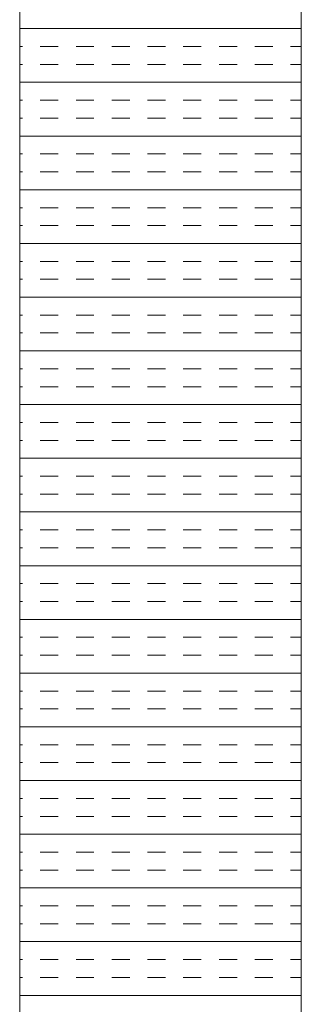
# Model space of a CAD drawing. Extents: x 3940905 to 4145695, y 925352 to 1109797.
# Tile 844 of 1056: x 4041292 to 4041342, y 1100830 to 1101005. Entities that reach past the tile are written whole.
import ezdxf

# ---------------------------------------------------------------- set-up
doc = ezdxf.new("R2010")
doc.units = 0
doc.header["$LTSCALE"] = 750
doc.header["$MEASUREMENT"] = 0
doc.layers.add('CKD Equipments', color=252, linetype='CONTINUOUS', lineweight=0)

msp = doc.modelspace()

# ---------------------------------------------------------------- linework, layer by layer
at = {"layer": 'CKD Equipments'}
for p, q in [((4041342.42, 1100653.98, -7.61), (4041342.42, 1101353.98, -7.61)), ((4041292.42, 1100703.98, -7.61), (4041292.42, 1101303.98, -7.61))]:
    msp.add_line(p, q, dxfattribs=at)
at = {"layer": 'CKD Equipments', "color": 4, "linetype": 'Continuous'}
for p, q in [((4041342.42, 1101003.07, -7.61), (4041292.42, 1101003.07, -7.61)), ((4041292.9, 1100999.9, -7.61), (4041292.42, 1100999.9, -7.61)), ((4041299.25, 1100999.9, -7.61), (4041296.07, 1100999.9, -7.61)), ((4041305.6, 1100999.9, -7.61), (4041302.42, 1100999.9, -7.61)), ((4041311.95, 1100999.9, -7.61), (4041308.77, 1100999.9, -7.61)), ((4041318.3, 1100999.9, -7.61), (4041315.12, 1100999.9, -7.61)), ((4041324.65, 1100999.9, -7.61), (4041321.47, 1100999.9, -7.61)), ((4041331, 1100999.9, -7.61), (4041327.82, 1100999.9, -7.61)), ((4041337.35, 1100999.9, -7.61), (4041334.17, 1100999.9, -7.61)), ((4041342.42, 1100999.9, -7.61), (4041340.52, 1100999.9, -7.61)), ((4041292.9, 1100996.72, -7.61), (4041292.42, 1100996.72, -7.61)), ((4041299.25, 1100996.72, -7.61), (4041296.07, 1100996.72, -7.61)), ((4041305.6, 1100996.72, -7.61), (4041302.42, 1100996.72, -7.61)), ((4041311.95, 1100996.72, -7.61), (4041308.77, 1100996.72, -7.61)), ((4041318.3, 1100996.72, -7.61), (4041315.12, 1100996.72, -7.61)), ((4041324.65, 1100996.72, -7.61), (4041321.47, 1100996.72, -7.61)), ((4041331, 1100996.72, -7.61), (4041327.82, 1100996.72, -7.61)), ((4041337.35, 1100996.72, -7.61), (4041334.17, 1100996.72, -7.61)), ((4041342.42, 1100996.72, -7.61), (4041340.52, 1100996.72, -7.61)), ((4041342.42, 1100993.55, -7.61), (4041292.42, 1100993.55, -7.61)), ((4041292.9, 1100990.37, -7.61), (4041292.42, 1100990.37, -7.61)), ((4041299.25, 1100990.37, -7.61), (4041296.07, 1100990.37, -7.61)), ((4041305.6, 1100990.37, -7.61), (4041302.42, 1100990.37, -7.61)), ((4041311.95, 1100990.37, -7.61), (4041308.77, 1100990.37, -7.61)), ((4041318.3, 1100990.37, -7.61), (4041315.12, 1100990.37, -7.61)), ((4041324.65, 1100990.37, -7.61), (4041321.47, 1100990.37, -7.61)), ((4041331, 1100990.37, -7.61), (4041327.82, 1100990.37, -7.61)), ((4041337.35, 1100990.37, -7.61), (4041334.17, 1100990.37, -7.61)), ((4041342.42, 1100990.37, -7.61), (4041340.52, 1100990.37, -7.61)), ((4041292.9, 1100987.2, -7.61), (4041292.42, 1100987.2, -7.61)), ((4041299.25, 1100987.2, -7.61), (4041296.07, 1100987.2, -7.61)), ((4041305.6, 1100987.2, -7.61), (4041302.42, 1100987.2, -7.61)), ((4041311.95, 1100987.2, -7.61), (4041308.77, 1100987.2, -7.61)), ((4041318.3, 1100987.2, -7.61), (4041315.12, 1100987.2, -7.61)), ((4041324.65, 1100987.2, -7.61), (4041321.47, 1100987.2, -7.61)), ((4041331, 1100987.2, -7.61), (4041327.82, 1100987.2, -7.61)), ((4041337.35, 1100987.2, -7.61), (4041334.17, 1100987.2, -7.61)), ((4041342.42, 1100987.2, -7.61), (4041340.52, 1100987.2, -7.61)), ((4041342.42, 1100984.02, -7.61), (4041292.42, 1100984.02, -7.61)), ((4041292.9, 1100980.85, -7.61), (4041292.42, 1100980.85, -7.61)), ((4041299.25, 1100980.85, -7.61), (4041296.07, 1100980.85, -7.61)), ((4041305.6, 1100980.85, -7.61), (4041302.42, 1100980.85, -7.61)), ((4041311.95, 1100980.85, -7.61), (4041308.77, 1100980.85, -7.61)), ((4041318.3, 1100980.85, -7.61), (4041315.12, 1100980.85, -7.61)), ((4041324.65, 1100980.85, -7.61), (4041321.47, 1100980.85, -7.61)), ((4041331, 1100980.85, -7.61), (4041327.82, 1100980.85, -7.61)), ((4041337.35, 1100980.85, -7.61), (4041334.17, 1100980.85, -7.61)), ((4041342.42, 1100980.85, -7.61), (4041340.52, 1100980.85, -7.61)), ((4041292.9, 1100977.67, -7.61), (4041292.42, 1100977.67, -7.61)), ((4041299.25, 1100977.67, -7.61), (4041296.07, 1100977.67, -7.61)), ((4041305.6, 1100977.67, -7.61), (4041302.42, 1100977.67, -7.61)), ((4041311.95, 1100977.67, -7.61), (4041308.77, 1100977.67, -7.61)), ((4041318.3, 1100977.67, -7.61), (4041315.12, 1100977.67, -7.61)), ((4041324.65, 1100977.67, -7.61), (4041321.47, 1100977.67, -7.61)), ((4041331, 1100977.67, -7.61), (4041327.82, 1100977.67, -7.61)), ((4041337.35, 1100977.67, -7.61), (4041334.17, 1100977.67, -7.61)), ((4041342.42, 1100977.67, -7.61), (4041340.52, 1100977.67, -7.61)), ((4041342.42, 1100974.5, -7.61), (4041292.42, 1100974.5, -7.61)), ((4041292.9, 1100971.32, -7.61), (4041292.42, 1100971.32, -7.61)), ((4041299.25, 1100971.32, -7.61), (4041296.07, 1100971.32, -7.61)), ((4041305.6, 1100971.32, -7.61), (4041302.42, 1100971.32, -7.61)), ((4041311.95, 1100971.32, -7.61), (4041308.77, 1100971.32, -7.61)), ((4041318.3, 1100971.32, -7.61), (4041315.12, 1100971.32, -7.61)), ((4041324.65, 1100971.32, -7.61), (4041321.47, 1100971.32, -7.61)), ((4041331, 1100971.32, -7.61), (4041327.82, 1100971.32, -7.61)), ((4041337.35, 1100971.32, -7.61), (4041334.17, 1100971.32, -7.61)), ((4041342.42, 1100971.32, -7.61), (4041340.52, 1100971.32, -7.61)), ((4041292.9, 1100968.15, -7.61), (4041292.42, 1100968.15, -7.61)), ((4041299.25, 1100968.15, -7.61), (4041296.07, 1100968.15, -7.61)), ((4041305.6, 1100968.15, -7.61), (4041302.42, 1100968.15, -7.61)), ((4041311.95, 1100968.15, -7.61), (4041308.77, 1100968.15, -7.61)), ((4041318.3, 1100968.15, -7.61), (4041315.12, 1100968.15, -7.61)), ((4041324.65, 1100968.15, -7.61), (4041321.47, 1100968.15, -7.61)), ((4041331, 1100968.15, -7.61), (4041327.82, 1100968.15, -7.61)), ((4041337.35, 1100968.15, -7.61), (4041334.17, 1100968.15, -7.61)), ((4041342.42, 1100968.15, -7.61), (4041340.52, 1100968.15, -7.61)), ((4041342.42, 1100964.97, -7.61), (4041292.42, 1100964.97, -7.61)), ((4041292.9, 1100961.8, -7.61), (4041292.42, 1100961.8, -7.61)), ((4041299.25, 1100961.8, -7.61), (4041296.07, 1100961.8, -7.61)), ((4041305.6, 1100961.8, -7.61), (4041302.42, 1100961.8, -7.61)), ((4041311.95, 1100961.8, -7.61), (4041308.77, 1100961.8, -7.61)), ((4041318.3, 1100961.8, -7.61), (4041315.12, 1100961.8, -7.61)), ((4041324.65, 1100961.8, -7.61), (4041321.47, 1100961.8, -7.61)), ((4041331, 1100961.8, -7.61), (4041327.82, 1100961.8, -7.61)), ((4041337.35, 1100961.8, -7.61), (4041334.17, 1100961.8, -7.61)), ((4041342.42, 1100961.8, -7.61), (4041340.52, 1100961.8, -7.61)), ((4041292.9, 1100958.62, -7.61), (4041292.42, 1100958.62, -7.61)), ((4041299.25, 1100958.62, -7.61), (4041296.07, 1100958.62, -7.61)), ((4041305.6, 1100958.62, -7.61), (4041302.42, 1100958.62, -7.61)), ((4041311.95, 1100958.62, -7.61), (4041308.77, 1100958.62, -7.61)), ((4041318.3, 1100958.62, -7.61), (4041315.12, 1100958.62, -7.61)), ((4041324.65, 1100958.62, -7.61), (4041321.47, 1100958.62, -7.61)), ((4041331, 1100958.62, -7.61), (4041327.82, 1100958.62, -7.61)), ((4041337.35, 1100958.62, -7.61), (4041334.17, 1100958.62, -7.61)), ((4041342.42, 1100958.62, -7.61), (4041340.52, 1100958.62, -7.61)), ((4041342.42, 1100955.45, -7.61), (4041292.42, 1100955.45, -7.61)), ((4041292.9, 1100952.27, -7.61), (4041292.42, 1100952.27, -7.61)), ((4041299.25, 1100952.27, -7.61), (4041296.07, 1100952.27, -7.61)), ((4041305.6, 1100952.27, -7.61), (4041302.42, 1100952.27, -7.61)), ((4041311.95, 1100952.27, -7.61), (4041308.77, 1100952.27, -7.61)), ((4041318.3, 1100952.27, -7.61), (4041315.12, 1100952.27, -7.61)), ((4041324.65, 1100952.27, -7.61), (4041321.47, 1100952.27, -7.61)), ((4041331, 1100952.27, -7.61), (4041327.82, 1100952.27, -7.61)), ((4041337.35, 1100952.27, -7.61), (4041334.17, 1100952.27, -7.61)), ((4041342.42, 1100952.27, -7.61), (4041340.52, 1100952.27, -7.61)), ((4041292.9, 1100949.1, -7.61), (4041292.42, 1100949.1, -7.61)), ((4041299.25, 1100949.1, -7.61), (4041296.07, 1100949.1, -7.61)), ((4041305.6, 1100949.1, -7.61), (4041302.42, 1100949.1, -7.61)), ((4041311.95, 1100949.1, -7.61), (4041308.77, 1100949.1, -7.61)), ((4041318.3, 1100949.1, -7.61), (4041315.12, 1100949.1, -7.61)), ((4041324.65, 1100949.1, -7.61), (4041321.47, 1100949.1, -7.61)), ((4041331, 1100949.1, -7.61), (4041327.82, 1100949.1, -7.61)), ((4041337.35, 1100949.1, -7.61), (4041334.17, 1100949.1, -7.61)), ((4041342.42, 1100949.1, -7.61), (4041340.52, 1100949.1, -7.61)), ((4041342.42, 1100945.92, -7.61), (4041292.42, 1100945.92, -7.61)), ((4041292.9, 1100942.75, -7.61), (4041292.42, 1100942.75, -7.61)), ((4041299.25, 1100942.75, -7.61), (4041296.07, 1100942.75, -7.61)), ((4041305.6, 1100942.75, -7.61), (4041302.42, 1100942.75, -7.61)), ((4041311.95, 1100942.75, -7.61), (4041308.77, 1100942.75, -7.61)), ((4041318.3, 1100942.75, -7.61), (4041315.12, 1100942.75, -7.61)), ((4041324.65, 1100942.75, -7.61), (4041321.47, 1100942.75, -7.61)), ((4041331, 1100942.75, -7.61), (4041327.82, 1100942.75, -7.61)), ((4041337.35, 1100942.75, -7.61), (4041334.17, 1100942.75, -7.61)), ((4041342.42, 1100942.75, -7.61), (4041340.52, 1100942.75, -7.61)), ((4041292.9, 1100939.57, -7.61), (4041292.42, 1100939.57, -7.61)), ((4041299.25, 1100939.57, -7.61), (4041296.07, 1100939.57, -7.61)), ((4041305.6, 1100939.57, -7.61), (4041302.42, 1100939.57, -7.61)), ((4041311.95, 1100939.57, -7.61), (4041308.77, 1100939.57, -7.61)), ((4041318.3, 1100939.57, -7.61), (4041315.12, 1100939.57, -7.61)), ((4041324.65, 1100939.57, -7.61), (4041321.47, 1100939.57, -7.61)), ((4041331, 1100939.57, -7.61), (4041327.82, 1100939.57, -7.61)), ((4041337.35, 1100939.57, -7.61), (4041334.17, 1100939.57, -7.61)), ((4041342.42, 1100939.57, -7.61), (4041340.52, 1100939.57, -7.61)), ((4041342.42, 1100936.4, -7.61), (4041292.42, 1100936.4, -7.61)), ((4041292.9, 1100933.22, -7.61), (4041292.42, 1100933.22, -7.61)), ((4041299.25, 1100933.22, -7.61), (4041296.07, 1100933.22, -7.61)), ((4041305.6, 1100933.22, -7.61), (4041302.42, 1100933.22, -7.61)), ((4041311.95, 1100933.22, -7.61), (4041308.77, 1100933.22, -7.61)), ((4041318.3, 1100933.22, -7.61), (4041315.12, 1100933.22, -7.61)), ((4041324.65, 1100933.22, -7.61), (4041321.47, 1100933.22, -7.61)), ((4041331, 1100933.22, -7.61), (4041327.82, 1100933.22, -7.61)), ((4041337.35, 1100933.22, -7.61), (4041334.17, 1100933.22, -7.61)), ((4041342.42, 1100933.22, -7.61), (4041340.52, 1100933.22, -7.61)), ((4041292.9, 1100930.05, -7.61), (4041292.42, 1100930.05, -7.61)), ((4041299.25, 1100930.05, -7.61), (4041296.07, 1100930.05, -7.61)), ((4041305.6, 1100930.05, -7.61), (4041302.42, 1100930.05, -7.61)), ((4041311.95, 1100930.05, -7.61), (4041308.77, 1100930.05, -7.61)), ((4041318.3, 1100930.05, -7.61), (4041315.12, 1100930.05, -7.61)), ((4041324.65, 1100930.05, -7.61), (4041321.47, 1100930.05, -7.61)), ((4041331, 1100930.05, -7.61), (4041327.82, 1100930.05, -7.61)), ((4041337.35, 1100930.05, -7.61), (4041334.17, 1100930.05, -7.61)), ((4041342.42, 1100930.05, -7.61), (4041340.52, 1100930.05, -7.61)), ((4041342.42, 1100926.87, -7.61), (4041292.42, 1100926.87, -7.61)), ((4041292.9, 1100923.7, -7.61), (4041292.42, 1100923.7, -7.61)), ((4041299.25, 1100923.7, -7.61), (4041296.07, 1100923.7, -7.61)), ((4041305.6, 1100923.7, -7.61), (4041302.42, 1100923.7, -7.61)), ((4041311.95, 1100923.7, -7.61), (4041308.77, 1100923.7, -7.61)), ((4041318.3, 1100923.7, -7.61), (4041315.12, 1100923.7, -7.61)), ((4041324.65, 1100923.7, -7.61), (4041321.47, 1100923.7, -7.61)), ((4041331, 1100923.7, -7.61), (4041327.82, 1100923.7, -7.61)), ((4041337.35, 1100923.7, -7.61), (4041334.17, 1100923.7, -7.61)), ((4041342.42, 1100923.7, -7.61), (4041340.52, 1100923.7, -7.61)), ((4041292.9, 1100920.52, -7.61), (4041292.42, 1100920.52, -7.61)), ((4041299.25, 1100920.52, -7.61), (4041296.07, 1100920.52, -7.61)), ((4041305.6, 1100920.52, -7.61), (4041302.42, 1100920.52, -7.61)), ((4041311.95, 1100920.52, -7.61), (4041308.77, 1100920.52, -7.61)), ((4041318.3, 1100920.52, -7.61), (4041315.12, 1100920.52, -7.61)), ((4041324.65, 1100920.52, -7.61), (4041321.47, 1100920.52, -7.61)), ((4041331, 1100920.52, -7.61), (4041327.82, 1100920.52, -7.61)), ((4041337.35, 1100920.52, -7.61), (4041334.17, 1100920.52, -7.61)), ((4041342.42, 1100920.52, -7.61), (4041340.52, 1100920.52, -7.61)), ((4041342.42, 1100917.35, -7.61), (4041292.42, 1100917.35, -7.61)), ((4041292.9, 1100914.17, -7.61), (4041292.42, 1100914.17, -7.61)), ((4041299.25, 1100914.17, -7.61), (4041296.07, 1100914.17, -7.61)), ((4041305.6, 1100914.17, -7.61), (4041302.42, 1100914.17, -7.61)), ((4041311.95, 1100914.17, -7.61), (4041308.77, 1100914.17, -7.61)), ((4041318.3, 1100914.17, -7.61), (4041315.12, 1100914.17, -7.61)), ((4041324.65, 1100914.17, -7.61), (4041321.47, 1100914.17, -7.61)), ((4041331, 1100914.17, -7.61), (4041327.82, 1100914.17, -7.61)), ((4041337.35, 1100914.17, -7.61), (4041334.17, 1100914.17, -7.61)), ((4041342.42, 1100914.17, -7.61), (4041340.52, 1100914.17, -7.61)), ((4041292.9, 1100911, -7.61), (4041292.42, 1100911, -7.61)), ((4041299.25, 1100911, -7.61), (4041296.07, 1100911, -7.61)), ((4041305.6, 1100911, -7.61), (4041302.42, 1100911, -7.61)), ((4041311.95, 1100911, -7.61), (4041308.77, 1100911, -7.61)), ((4041318.3, 1100911, -7.61), (4041315.12, 1100911, -7.61)), ((4041324.65, 1100911, -7.61), (4041321.47, 1100911, -7.61)), ((4041331, 1100911, -7.61), (4041327.82, 1100911, -7.61)), ((4041337.35, 1100911, -7.61), (4041334.17, 1100911, -7.61)), ((4041342.42, 1100911, -7.61), (4041340.52, 1100911, -7.61)), ((4041342.42, 1100907.82, -7.61), (4041292.42, 1100907.82, -7.61)), ((4041292.9, 1100904.65, -7.61), (4041292.42, 1100904.65, -7.61)), ((4041299.25, 1100904.65, -7.61), (4041296.07, 1100904.65, -7.61)), ((4041305.6, 1100904.65, -7.61), (4041302.42, 1100904.65, -7.61)), ((4041311.95, 1100904.65, -7.61), (4041308.77, 1100904.65, -7.61)), ((4041318.3, 1100904.65, -7.61), (4041315.12, 1100904.65, -7.61)), ((4041324.65, 1100904.65, -7.61), (4041321.47, 1100904.65, -7.61)), ((4041331, 1100904.65, -7.61), (4041327.82, 1100904.65, -7.61)), ((4041337.35, 1100904.65, -7.61), (4041334.17, 1100904.65, -7.61)), ((4041342.42, 1100904.65, -7.61), (4041340.52, 1100904.65, -7.61)), ((4041292.9, 1100901.47, -7.61), (4041292.42, 1100901.47, -7.61)), ((4041299.25, 1100901.47, -7.61), (4041296.07, 1100901.47, -7.61)), ((4041305.6, 1100901.47, -7.61), (4041302.42, 1100901.47, -7.61)), ((4041311.95, 1100901.47, -7.61), (4041308.77, 1100901.47, -7.61)), ((4041318.3, 1100901.47, -7.61), (4041315.12, 1100901.47, -7.61)), ((4041324.65, 1100901.47, -7.61), (4041321.47, 1100901.47, -7.61)), ((4041331, 1100901.47, -7.61), (4041327.82, 1100901.47, -7.61)), ((4041337.35, 1100901.47, -7.61), (4041334.17, 1100901.47, -7.61)), ((4041342.42, 1100901.47, -7.61), (4041340.52, 1100901.47, -7.61)), ((4041342.42, 1100898.3, -7.61), (4041292.42, 1100898.3, -7.61)), ((4041292.9, 1100895.12, -7.61), (4041292.42, 1100895.12, -7.61)), ((4041299.25, 1100895.12, -7.61), (4041296.07, 1100895.12, -7.61)), ((4041305.6, 1100895.12, -7.61), (4041302.42, 1100895.12, -7.61)), ((4041311.95, 1100895.12, -7.61), (4041308.77, 1100895.12, -7.61)), ((4041318.3, 1100895.12, -7.61), (4041315.12, 1100895.12, -7.61)), ((4041324.65, 1100895.12, -7.61), (4041321.47, 1100895.12, -7.61)), ((4041331, 1100895.12, -7.61), (4041327.82, 1100895.12, -7.61)), ((4041337.35, 1100895.12, -7.61), (4041334.17, 1100895.12, -7.61)), ((4041342.42, 1100895.12, -7.61), (4041340.52, 1100895.12, -7.61)), ((4041292.9, 1100891.95, -7.61), (4041292.42, 1100891.95, -7.61)), ((4041299.25, 1100891.95, -7.61), (4041296.07, 1100891.95, -7.61)), ((4041305.6, 1100891.95, -7.61), (4041302.42, 1100891.95, -7.61)), ((4041311.95, 1100891.95, -7.61), (4041308.77, 1100891.95, -7.61)), ((4041318.3, 1100891.95, -7.61), (4041315.12, 1100891.95, -7.61)), ((4041324.65, 1100891.95, -7.61), (4041321.47, 1100891.95, -7.61)), ((4041331, 1100891.95, -7.61), (4041327.82, 1100891.95, -7.61)), ((4041337.35, 1100891.95, -7.61), (4041334.17, 1100891.95, -7.61)), ((4041342.42, 1100891.95, -7.61), (4041340.52, 1100891.95, -7.61)), ((4041342.42, 1100888.77, -7.61), (4041292.42, 1100888.77, -7.61)), ((4041292.9, 1100885.6, -7.61), (4041292.42, 1100885.6, -7.61)), ((4041299.25, 1100885.6, -7.61), (4041296.07, 1100885.6, -7.61)), ((4041305.6, 1100885.6, -7.61), (4041302.42, 1100885.6, -7.61)), ((4041311.95, 1100885.6, -7.61), (4041308.77, 1100885.6, -7.61)), ((4041318.3, 1100885.6, -7.61), (4041315.12, 1100885.6, -7.61)), ((4041324.65, 1100885.6, -7.61), (4041321.47, 1100885.6, -7.61)), ((4041331, 1100885.6, -7.61), (4041327.82, 1100885.6, -7.61)), ((4041337.35, 1100885.6, -7.61), (4041334.17, 1100885.6, -7.61)), ((4041342.42, 1100885.6, -7.61), (4041340.52, 1100885.6, -7.61)), ((4041292.9, 1100882.42, -7.61), (4041292.42, 1100882.42, -7.61)), ((4041299.25, 1100882.42, -7.61), (4041296.07, 1100882.42, -7.61)), ((4041305.6, 1100882.42, -7.61), (4041302.42, 1100882.42, -7.61)), ((4041311.95, 1100882.42, -7.61), (4041308.77, 1100882.42, -7.61)), ((4041318.3, 1100882.42, -7.61), (4041315.12, 1100882.42, -7.61)), ((4041324.65, 1100882.42, -7.61), (4041321.47, 1100882.42, -7.61)), ((4041331, 1100882.42, -7.61), (4041327.82, 1100882.42, -7.61)), ((4041337.35, 1100882.42, -7.61), (4041334.17, 1100882.42, -7.61)), ((4041342.42, 1100882.42, -7.61), (4041340.52, 1100882.42, -7.61)), ((4041342.42, 1100879.25, -7.61), (4041292.42, 1100879.25, -7.61)), ((4041292.9, 1100876.07, -7.61), (4041292.42, 1100876.07, -7.61)), ((4041299.25, 1100876.07, -7.61), (4041296.07, 1100876.07, -7.61)), ((4041305.6, 1100876.07, -7.61), (4041302.42, 1100876.07, -7.61)), ((4041311.95, 1100876.07, -7.61), (4041308.77, 1100876.07, -7.61)), ((4041318.3, 1100876.07, -7.61), (4041315.12, 1100876.07, -7.61)), ((4041324.65, 1100876.07, -7.61), (4041321.47, 1100876.07, -7.61)), ((4041331, 1100876.07, -7.61), (4041327.82, 1100876.07, -7.61)), ((4041337.35, 1100876.07, -7.61), (4041334.17, 1100876.07, -7.61)), ((4041342.42, 1100876.07, -7.61), (4041340.52, 1100876.07, -7.61)), ((4041292.9, 1100872.9, -7.61), (4041292.42, 1100872.9, -7.61)), ((4041299.25, 1100872.9, -7.61), (4041296.07, 1100872.9, -7.61)), ((4041305.6, 1100872.9, -7.61), (4041302.42, 1100872.9, -7.61)), ((4041311.95, 1100872.9, -7.61), (4041308.77, 1100872.9, -7.61)), ((4041318.3, 1100872.9, -7.61), (4041315.12, 1100872.9, -7.61)), ((4041324.65, 1100872.9, -7.61), (4041321.47, 1100872.9, -7.61)), ((4041331, 1100872.9, -7.61), (4041327.82, 1100872.9, -7.61)), ((4041337.35, 1100872.9, -7.61), (4041334.17, 1100872.9, -7.61)), ((4041342.42, 1100872.9, -7.61), (4041340.52, 1100872.9, -7.61)), ((4041342.42, 1100869.72, -7.61), (4041292.42, 1100869.72, -7.61)), ((4041292.9, 1100866.55, -7.61), (4041292.42, 1100866.55, -7.61)), ((4041299.25, 1100866.55, -7.61), (4041296.07, 1100866.55, -7.61)), ((4041305.6, 1100866.55, -7.61), (4041302.42, 1100866.55, -7.61)), ((4041311.95, 1100866.55, -7.61), (4041308.77, 1100866.55, -7.61)), ((4041318.3, 1100866.55, -7.61), (4041315.12, 1100866.55, -7.61)), ((4041324.65, 1100866.55, -7.61), (4041321.47, 1100866.55, -7.61)), ((4041331, 1100866.55, -7.61), (4041327.82, 1100866.55, -7.61)), ((4041337.35, 1100866.55, -7.61), (4041334.17, 1100866.55, -7.61)), ((4041342.42, 1100866.55, -7.61), (4041340.52, 1100866.55, -7.61)), ((4041292.9, 1100863.37, -7.61), (4041292.42, 1100863.37, -7.61)), ((4041299.25, 1100863.37, -7.61), (4041296.07, 1100863.37, -7.61)), ((4041305.6, 1100863.37, -7.61), (4041302.42, 1100863.37, -7.61)), ((4041311.95, 1100863.37, -7.61), (4041308.77, 1100863.37, -7.61)), ((4041318.3, 1100863.37, -7.61), (4041315.12, 1100863.37, -7.61)), ((4041324.65, 1100863.37, -7.61), (4041321.47, 1100863.37, -7.61)), ((4041331, 1100863.37, -7.61), (4041327.82, 1100863.37, -7.61)), ((4041337.35, 1100863.37, -7.61), (4041334.17, 1100863.37, -7.61)), ((4041342.42, 1100863.37, -7.61), (4041340.52, 1100863.37, -7.61)), ((4041342.42, 1100860.2, -7.61), (4041292.42, 1100860.2, -7.61)), ((4041292.9, 1100857.02, -7.61), (4041292.42, 1100857.02, -7.61)), ((4041299.25, 1100857.02, -7.61), (4041296.07, 1100857.02, -7.61)), ((4041305.6, 1100857.02, -7.61), (4041302.42, 1100857.02, -7.61)), ((4041311.95, 1100857.02, -7.61), (4041308.77, 1100857.02, -7.61)), ((4041318.3, 1100857.02, -7.61), (4041315.12, 1100857.02, -7.61)), ((4041324.65, 1100857.02, -7.61), (4041321.47, 1100857.02, -7.61)), ((4041331, 1100857.02, -7.61), (4041327.82, 1100857.02, -7.61)), ((4041337.35, 1100857.02, -7.61), (4041334.17, 1100857.02, -7.61)), ((4041342.42, 1100857.02, -7.61), (4041340.52, 1100857.02, -7.61)), ((4041292.9, 1100853.85, -7.61), (4041292.42, 1100853.85, -7.61)), ((4041299.25, 1100853.85, -7.61), (4041296.07, 1100853.85, -7.61)), ((4041305.6, 1100853.85, -7.61), (4041302.42, 1100853.85, -7.61)), ((4041311.95, 1100853.85, -7.61), (4041308.77, 1100853.85, -7.61)), ((4041318.3, 1100853.85, -7.61), (4041315.12, 1100853.85, -7.61)), ((4041324.65, 1100853.85, -7.61), (4041321.47, 1100853.85, -7.61)), ((4041331, 1100853.85, -7.61), (4041327.82, 1100853.85, -7.61)), ((4041337.35, 1100853.85, -7.61), (4041334.17, 1100853.85, -7.61)), ((4041342.42, 1100853.85, -7.61), (4041340.52, 1100853.85, -7.61)), ((4041342.42, 1100850.67, -7.61), (4041292.42, 1100850.67, -7.61)), ((4041292.9, 1100847.5, -7.61), (4041292.42, 1100847.5, -7.61)), ((4041299.25, 1100847.5, -7.61), (4041296.07, 1100847.5, -7.61)), ((4041305.6, 1100847.5, -7.61), (4041302.42, 1100847.5, -7.61)), ((4041311.95, 1100847.5, -7.61), (4041308.77, 1100847.5, -7.61)), ((4041318.3, 1100847.5, -7.61), (4041315.12, 1100847.5, -7.61)), ((4041324.65, 1100847.5, -7.61), (4041321.47, 1100847.5, -7.61)), ((4041331, 1100847.5, -7.61), (4041327.82, 1100847.5, -7.61)), ((4041337.35, 1100847.5, -7.61), (4041334.17, 1100847.5, -7.61)), ((4041342.42, 1100847.5, -7.61), (4041340.52, 1100847.5, -7.61)), ((4041292.9, 1100844.32, -7.61), (4041292.42, 1100844.32, -7.61)), ((4041299.25, 1100844.32, -7.61), (4041296.07, 1100844.32, -7.61)), ((4041305.6, 1100844.32, -7.61), (4041302.42, 1100844.32, -7.61)), ((4041311.95, 1100844.32, -7.61), (4041308.77, 1100844.32, -7.61)), ((4041318.3, 1100844.32, -7.61), (4041315.12, 1100844.32, -7.61)), ((4041324.65, 1100844.32, -7.61), (4041321.47, 1100844.32, -7.61)), ((4041331, 1100844.32, -7.61), (4041327.82, 1100844.32, -7.61)), ((4041337.35, 1100844.32, -7.61), (4041334.17, 1100844.32, -7.61)), ((4041342.42, 1100844.32, -7.61), (4041340.52, 1100844.32, -7.61)), ((4041342.42, 1100841.15, -7.61), (4041292.42, 1100841.15, -7.61)), ((4041292.9, 1100837.97, -7.61), (4041292.42, 1100837.97, -7.61)), ((4041299.25, 1100837.97, -7.61), (4041296.07, 1100837.97, -7.61)), ((4041305.6, 1100837.97, -7.61), (4041302.42, 1100837.97, -7.61)), ((4041311.95, 1100837.97, -7.61), (4041308.77, 1100837.97, -7.61)), ((4041318.3, 1100837.97, -7.61), (4041315.12, 1100837.97, -7.61)), ((4041324.65, 1100837.97, -7.61), (4041321.47, 1100837.97, -7.61)), ((4041331, 1100837.97, -7.61), (4041327.82, 1100837.97, -7.61)), ((4041337.35, 1100837.97, -7.61), (4041334.17, 1100837.97, -7.61)), ((4041342.42, 1100837.97, -7.61), (4041340.52, 1100837.97, -7.61)), ((4041292.9, 1100834.8, -7.61), (4041292.42, 1100834.8, -7.61)), ((4041299.25, 1100834.8, -7.61), (4041296.07, 1100834.8, -7.61)), ((4041305.6, 1100834.8, -7.61), (4041302.42, 1100834.8, -7.61)), ((4041311.95, 1100834.8, -7.61), (4041308.77, 1100834.8, -7.61)), ((4041318.3, 1100834.8, -7.61), (4041315.12, 1100834.8, -7.61)), ((4041324.65, 1100834.8, -7.61), (4041321.47, 1100834.8, -7.61)), ((4041331, 1100834.8, -7.61), (4041327.82, 1100834.8, -7.61)), ((4041337.35, 1100834.8, -7.61), (4041334.17, 1100834.8, -7.61)), ((4041342.42, 1100834.8, -7.61), (4041340.52, 1100834.8, -7.61)), ((4041342.42, 1100831.62, -7.61), (4041292.42, 1100831.62, -7.61))]:
    msp.add_line(p, q, dxfattribs=at)

doc.saveas('drawing.dxf')
